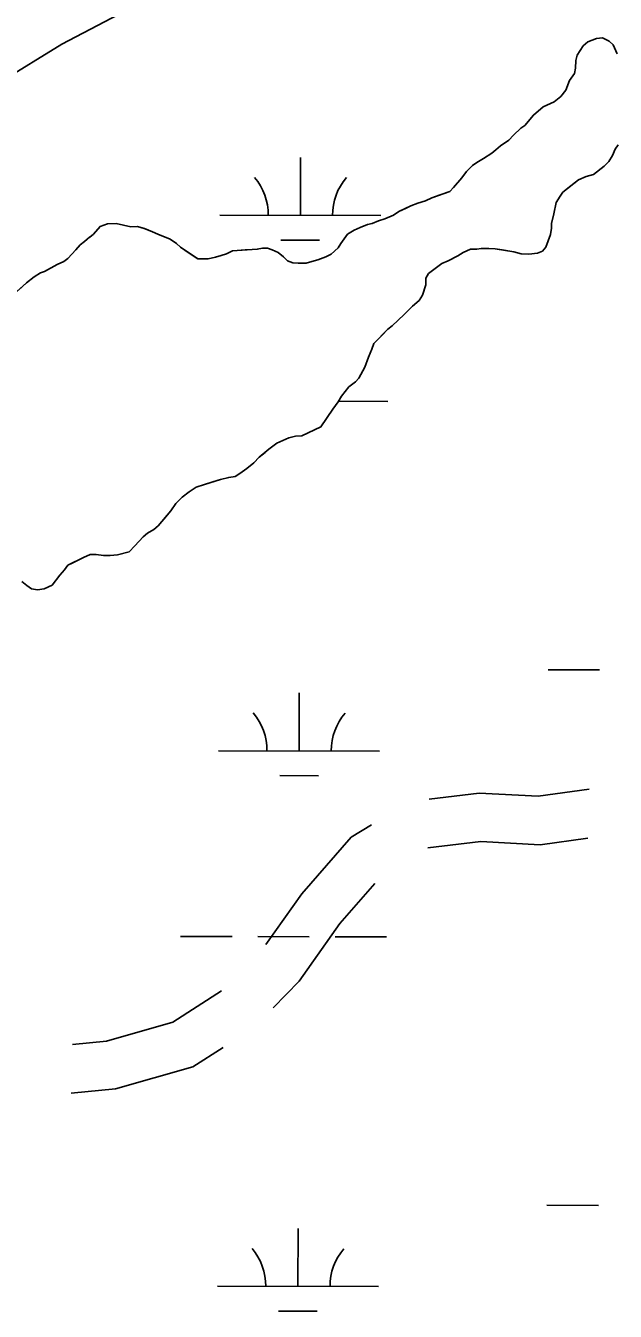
# Model space of a CAD drawing. Extents: x 3177385 to 3215275, y 903885 to 929304.
# Drawn here: x 3188836 to 3189202, y 924516 to 925315 of the extents above; entities that cross this region are included whole.
import ezdxf

# ---------------------------------------------------------------- set-up
doc = ezdxf.new("R2010")
doc.units = 0
for name, color, linetype in [('V-ROAD-CNTR', 7, 'Continuous'), ('V-SITE-VEGE', 7, 'Continuous'), ('V-TOPO-SHOR', 7, 'Continuous'), ('V-WETL-SWMP', 7, 'Continuous')]:
    doc.layers.add(name, color=color, linetype=linetype)

msp = doc.modelspace()

# ---------------------------------------------------------------- linework, layer by layer
at = {"layer": 'V-ROAD-CNTR'}
for points in [[(3189086.51, 924834.31), (3189117.48, 924838.03), (3189154.12, 924836.12), (3189185.93, 924840.54)], [(3188985.07, 924744.07), (3189007.41, 924775.61), (3189037.95, 924810.65), (3189050.66, 924818.35)], [(3189085.7, 924804), (3189118.49, 924807.94), (3189155.42, 924806.01), (3189185.13, 924810.14)], [(3188989.59, 924704.76), (3189005.62, 924721.19), (3189031.02, 924757.03), (3189052.77, 924781.99)], [(3188864.94, 924681.99), (3188886.02, 924684), (3188927.2, 924695.75), (3188957.5, 924715.2)], [(3188863.97, 924651.76), (3188891.6, 924654.4), (3188939.68, 924668.11), (3188958.4, 924680.13)]]:
    msp.add_lwpolyline(points, dxfattribs=at)
at = {"layer": 'V-SITE-VEGE'}
for p, q in [((3189185.08, 925304.72), (3189190.5, 925306.87)), ((3189190.5, 925306.87), (3189194.13, 925307.19)), ((3189194.13, 925307.19), (3189198.36, 925305.1)), ((3189178.49, 925296.54), (3189182.08, 925302.29)), ((3189182.08, 925302.29), (3189185.08, 925304.72)), ((3189198.36, 925305.1), (3189200.79, 925303)), ((3189200.79, 925303), (3189203.24, 925297.28)), ((3189177.32, 925288.38), (3189177.6, 925293.21)), ((3189177.6, 925293.21), (3189178.49, 925296.54)), ((3189173.74, 925280.81), (3189176.74, 925285.06)), ((3189176.74, 925285.06), (3189177.32, 925288.38)), ((3189168.36, 925270.82), (3189171.36, 925274.76)), ((3189171.36, 925274.76), (3189173.74, 925280.81)), ((3189157.23, 925264.42), (3189164.16, 925267.47)), ((3189164.16, 925267.47), (3189168.36, 925270.82)), ((3189145.82, 925252.88), (3189151.22, 925259.25)), ((3189151.22, 925259.25), (3189157.23, 925264.42)), ((3189138.91, 925246.8), (3189143.41, 925251.06)), ((3189143.41, 925251.06), (3189145.82, 925252.88)), ((3189130.79, 925240.12), (3189135.91, 925243.77)), ((3189135.91, 925243.77), (3189138.91, 925246.8)), ((3189120.27, 925232.21), (3189125.38, 925235.56)), ((3189125.38, 925235.56), (3189127.79, 925237.69)), ((3189127.79, 925237.69), (3189130.79, 925240.12)), ((3189200.27, 925234.16), (3189198.17, 925230.53)), ((3189202.05, 925238.09), (3189200.27, 925234.16)), ((3189203.85, 925240.82), (3189202.05, 925238.09)), ((3189109.75, 925224.3), (3189113.35, 925227.94)), ((3189113.35, 925227.94), (3189116.06, 925229.77)), ((3189116.06, 925229.77), (3189120.27, 925232.21)), ((3189195.17, 925227.49), (3189188.56, 925222.32)), ((3189198.17, 925230.53), (3189195.17, 925227.49)), ((3189101.65, 925214.29), (3189106.75, 925220.36)), ((3189106.75, 925220.36), (3189109.75, 925224.3)), ((3189179.22, 925218.95), (3189169.6, 925211.35)), ((3189184.04, 925221.09), (3189179.22, 925218.95)), ((3189188.56, 925222.32), (3189184.04, 925221.09)), ((3189088.1, 925207.88), (3189099.25, 925211.86)), ((3189099.25, 925211.86), (3189101.65, 925214.29)), ((3189169.6, 925211.35), (3189167.8, 925208.92)), ((3189067.62, 925199.31), (3189075.15, 925202.98)), ((3189075.15, 925202.98), (3189079.36, 925204.51)), ((3189079.36, 925204.51), (3189084.19, 925206.05)), ((3189084.19, 925206.05), (3189088.1, 925207.88)), ((3189165.41, 925204.98), (3189163.94, 925198.03)), ((3189167.8, 925208.92), (3189165.41, 925204.98)), ((3189051.05, 925191.97), (3189054.97, 925193.51)), ((3189054.97, 925193.51), (3189058.89, 925194.74)), ((3189058.89, 925194.74), (3189064.31, 925197.18)), ((3189064.31, 925197.18), (3189067.62, 925199.31)), ((3189163.94, 925198.03), (3189162.46, 925191.99)), ((3188877.79, 925185.28), (3188881.99, 925190.13)), ((3188881.99, 925190.13), (3188886.51, 925191.67)), ((3188886.51, 925191.67), (3188891.95, 925192)), ((3188891.95, 925192), (3188901.01, 925189.94)), ((3188901.01, 925189.94), (3188905.24, 925189.96)), ((3188905.24, 925189.96), (3188909.48, 925188.78)), ((3188909.48, 925188.78), (3188914.62, 925186.69)), ((3188914.62, 925186.69), (3188917.95, 925185.2)), ((3189035.69, 925185.25), (3189039.91, 925187.69)), ((3189039.91, 925187.69), (3189043.52, 925189.52)), ((3189043.52, 925189.52), (3189048.04, 925191.36)), ((3189048.04, 925191.36), (3189051.05, 925191.97)), ((3189162.47, 925188.97), (3189161.89, 925185.04)), ((3189162.46, 925191.99), (3189162.47, 925188.97)), ((3188866.98, 925175.56), (3188869.68, 925178.59)), ((3188869.68, 925178.59), (3188872.38, 925180.72)), ((3188872.38, 925180.72), (3188873.89, 925182.24)), ((3188873.89, 925182.24), (3188875.39, 925183.46)), ((3188875.39, 925183.46), (3188875.69, 925183.46)), ((3188875.69, 925183.46), (3188877.79, 925185.28)), ((3188917.95, 925185.2), (3188925.51, 925182.23)), ((3188925.51, 925182.23), (3188929.45, 925179.53)), ((3188929.45, 925179.53), (3188931.88, 925177.13)), ((3189030, 925176.76), (3189031.5, 925179.49)), ((3189031.5, 925179.49), (3189035.69, 925185.25)), ((3189161.89, 925185.04), (3189158.92, 925177.17)), ((3188859.47, 925168.27), (3188861.88, 925170.1)), ((3188861.88, 925170.1), (3188866.98, 925175.56)), ((3188931.88, 925177.13), (3188942.79, 925169.94)), ((3188942.79, 925169.94), (3188949.13, 925169.98)), ((3188949.13, 925169.98), (3188953.65, 925170.91)), ((3188953.65, 925170.91), (3188957.27, 925172.13)), ((3188957.27, 925172.13), (3188960.58, 925173.06)), ((3188960.58, 925173.06), (3188964.2, 925174.89)), ((3188964.2, 925174.89), (3188967.21, 925175.21)), ((3188967.21, 925175.21), (3188976.57, 925175.86)), ((3188976.57, 925175.86), (3188979.59, 925175.88)), ((3188979.59, 925175.88), (3188982.91, 925176.5)), ((3188982.91, 925176.5), (3188985.93, 925176.52)), ((3188985.93, 925176.52), (3188988.95, 925175.63)), ((3188988.95, 925175.63), (3188992.58, 925173.84)), ((3188992.58, 925173.84), (3188995.92, 925171.14)), ((3188995.92, 925171.14), (3188998.35, 925168.74)), ((3189010.13, 925167.29), (3189017.36, 925169.45)), ((3189017.36, 925169.45), (3189022.18, 925171.28)), ((3189022.18, 925171.28), (3189025.5, 925172.81)), ((3189025.5, 925172.81), (3189030, 925176.76)), ((3189104.3, 925171.74), (3189098.28, 925168.68)), ((3189107.61, 925173.87), (3189104.3, 925171.74)), ((3189112.13, 925176.01), (3189107.61, 925173.87)), ((3189116.05, 925176.03), (3189112.13, 925176.01)), ((3189118.77, 925176.35), (3189116.05, 925176.03)), ((3189123.6, 925176.37), (3189118.77, 925176.35)), ((3189127.52, 925176.09), (3189123.6, 925176.37)), ((3189139.01, 925174.35), (3189127.52, 925176.09)), ((3189143.54, 925173.16), (3189139.01, 925174.35)), ((3189148.37, 925172.89), (3189143.54, 925173.16)), ((3189153.81, 925173.52), (3189148.37, 925172.89)), ((3189156.82, 925174.75), (3189153.81, 925173.52)), ((3189158.92, 925177.17), (3189156.82, 925174.75)), ((3188845.02, 925161.25), (3188847.43, 925162.17)), ((3188847.43, 925162.17), (3188855.25, 925166.44)), ((3188855.25, 925166.44), (3188859.47, 925168.27)), ((3188998.35, 925168.74), (3189001.67, 925167.55)), ((3189001.67, 925167.55), (3189005, 925167.26)), ((3189005, 925167.26), (3189010.13, 925167.29)), ((3189094.36, 925167.16), (3189085.95, 925160.77)), ((3189098.28, 925168.68), (3189094.36, 925167.16)), ((3188828.18, 925147.87), (3188836.3, 925155.16)), ((3188836.3, 925155.16), (3188841.11, 925158.81)), ((3188841.11, 925158.81), (3188845.02, 925161.25)), ((3189084.47, 925153.82), (3189082.4, 925147.46)), ((3189085.95, 925160.77), (3189084.45, 925158.04)), ((3189084.45, 925158.04), (3189084.47, 925153.82)), ((3189082.4, 925147.46), (3189080.3, 925144.13)), ((3189076.1, 925140.49), (3189070.99, 925135.33)), ((3189080.3, 925144.13), (3189076.1, 925140.49)), ((3189070.99, 925135.33), (3189063.48, 925128.34)), ((3189060.77, 925126.21), (3189052.07, 925117.41)), ((3189063.48, 925128.34), (3189060.77, 925126.21)), ((3189050.88, 925113.78), (3189048.79, 925108.94)), ((3189052.07, 925117.41), (3189050.88, 925113.78)), ((3189048.79, 925108.94), (3189046.41, 925102.58)), ((3189046.41, 925102.58), (3189042.83, 925095.92)), ((3189036.52, 925090.45), (3189032.02, 925084.69)), ((3189040.73, 925093.49), (3189036.52, 925090.45)), ((3189042.83, 925095.92), (3189040.73, 925093.49)), ((3189032.02, 925084.69), (3189029.93, 925081.06)), ((3189026.63, 925076.51), (3189019.15, 925065.6)), ((3189029.93, 925081.06), (3189026.63, 925076.51)), ((3189019.15, 925065.6), (3189007.4, 925060.1)), ((3188999.25, 925058.85), (3188991.73, 925055.48)), ((3189003.48, 925059.78), (3188999.25, 925058.85)), ((3189007.4, 925060.1), (3189003.48, 925059.78)), ((3188986.92, 925051.84), (3188980.91, 925046.67)), ((3188991.73, 925055.48), (3188986.92, 925051.84)), ((3188977.6, 925043.33), (3188973.1, 925039.68)), ((3188980.91, 925046.67), (3188977.6, 925043.33)), ((3188961.96, 925034.19), (3188956.83, 925032.95)), ((3188965.88, 925034.81), (3188961.96, 925034.19)), ((3188968.89, 925036.64), (3188965.88, 925034.81)), ((3188973.1, 925039.68), (3188968.89, 925036.64)), ((3188941.76, 925028.04), (3188937.25, 925025.3)), ((3188946.88, 925029.88), (3188941.76, 925028.04)), ((3188956.83, 925032.95), (3188946.88, 925029.88)), ((3188929.14, 925018), (3188925.84, 925013.46)), ((3188933.04, 925021.95), (3188929.14, 925018)), ((3188937.25, 925025.3), (3188933.04, 925021.95)), ((3188925.84, 925013.46), (3188918.04, 925004.06)), ((3188915.34, 925001.93), (3188911.43, 924999.49)), ((3188918.04, 925004.06), (3188915.34, 925001.93)), ((3188908.72, 924997.36), (3188903.62, 924991.6)), ((3188911.43, 924999.49), (3188908.72, 924997.36)), ((3188875.87, 924986.31), (3188871.66, 924984.48)), ((3188879.5, 924986.33), (3188875.87, 924986.31)), ((3188884.03, 924985.75), (3188879.5, 924986.33)), ((3188888.25, 924985.77), (3188884.03, 924985.75)), ((3188892.78, 924986.1), (3188888.25, 924985.77)), ((3188900.02, 924987.95), (3188892.78, 924986.1)), ((3188903.62, 924991.6), (3188900.02, 924987.95)), ((3188862.02, 924979.59), (3188859.92, 924976.86)), ((3188871.66, 924984.48), (3188862.02, 924979.59)), ((3188856.92, 924973.53), (3188852.13, 924967.16)), ((3188859.92, 924976.86), (3188856.92, 924973.53)), ((3188836.43, 924967.07), (3188833.4, 924969.47)), ((3188839.46, 924964.98), (3188836.43, 924967.07)), ((3188843.09, 924964.39), (3188839.46, 924964.98)), ((3188847.31, 924965.02), (3188843.09, 924964.39)), ((3188852.13, 924967.16), (3188847.31, 924965.02))]:
    msp.add_line(p, q, dxfattribs=at)
at = {"layer": 'V-TOPO-SHOR'}
for points in [[(3188901.01, 925189.94), (3188905.24, 925189.96), (3188909.48, 925188.78), (3188914.62, 925186.69), (3188917.95, 925185.2), (3188920.97, 925184.01), (3188925.51, 925182.22), (3188929.45, 925179.53), (3188931.88, 925177.13), (3188934.61, 925175.33), (3188939.15, 925172.34), (3188942.79, 925169.94), (3188949.13, 925169.98), (3188953.65, 925170.91), (3188957.27, 925172.13), (3188960.58, 925173.06), (3188964.2, 925174.89), (3188967.21, 925175.21), (3188972.04, 925175.54), (3188976.57, 925175.86), (3188979.59, 925175.88), (3188982.91, 925176.5), (3188985.93, 925176.52), (3188988.95, 925175.63), (3188992.58, 925173.84), (3188995.92, 925171.14), (3188998.35, 925168.74), (3189001.67, 925167.55), (3189005, 925167.26), (3189010.13, 925167.29), (3189013.45, 925168.22), (3189017.36, 925169.45), (3189022.18, 925171.28), (3189025.5, 925172.81), (3189030, 925176.76), (3189031.5, 925179.49), (3189035.69, 925185.25), (3189039.91, 925187.69), (3189043.52, 925189.52), (3189048.04, 925191.36), (3189051.05, 925191.97), (3189054.97, 925193.51), (3189058.89, 925194.74), (3189064.31, 925197.18), (3189067.62, 925199.31), (3189072.13, 925201.45), (3189075.15, 925202.98), (3189079.36, 925204.51), (3189084.19, 925206.05), (3189088.1, 925207.88), (3189093.22, 925209.72), (3189099.25, 925211.87), (3189101.65, 925214.29), (3189106.75, 925220.36), (3189109.75, 925224.3), (3189113.35, 925227.94), (3189116.06, 925229.77), (3189120.27, 925232.21), (3189125.38, 925235.56), (3189127.79, 925237.69), (3189130.79, 925240.12), (3189135.91, 925243.77), (3189138.91, 925246.8), (3189143.41, 925251.06), (3189145.82, 925252.88), (3189149.12, 925256.82), (3189151.22, 925259.25), (3189157.23, 925264.42), (3189164.15, 925267.47), (3189168.36, 925270.82), (3189171.36, 925274.76), (3189173.74, 925280.81), (3189176.74, 925285.06), (3189177.32, 925288.38), (3189177.6, 925293.21), (3189178.49, 925296.54), (3189182.08, 925302.29), (3189185.08, 925304.72), (3189190.5, 925306.87), (3189194.13, 925307.19), (3189198.36, 925305.1), (3189200.79, 925303), (3189203.24, 925297.28)], [(3189203.85, 925240.82), (3189202.06, 925238.09), (3189200.27, 925234.16), (3189198.17, 925230.53), (3189195.17, 925227.49), (3189188.56, 925222.32), (3189184.04, 925221.09), (3189179.22, 925218.95)], [(3189179.22, 925218.95), (3189172.6, 925213.78), (3189169.6, 925211.35), (3189167.8, 925208.92), (3189165.41, 925204.98), (3189163.94, 925198.03), (3189162.46, 925191.99), (3189162.47, 925188.97), (3189161.89, 925185.04), (3189158.92, 925177.17), (3189156.82, 925174.75), (3189153.81, 925173.52), (3189148.37, 925172.89), (3189143.54, 925173.16), (3189139.01, 925174.35), (3189135.38, 925174.93), (3189131.75, 925175.51), (3189127.52, 925176.09), (3189123.6, 925176.37), (3189118.77, 925176.35), (3189116.05, 925176.03), (3189112.13, 925176.01), (3189107.61, 925173.87), (3189104.3, 925171.74), (3189098.28, 925168.69), (3189094.36, 925167.16), (3189085.95, 925160.77), (3189084.45, 925158.04), (3189084.47, 925153.82), (3189082.4, 925147.46), (3189080.3, 925144.13), (3189076.09, 925140.49), (3189070.99, 925135.33), (3189067.39, 925131.98), (3189063.48, 925128.34), (3189060.77, 925126.21), (3189057.17, 925122.57), (3189052.07, 925117.41), (3189050.88, 925113.78), (3189048.79, 925108.94), (3189046.41, 925102.58), (3189042.83, 925095.92), (3189040.73, 925093.49), (3189036.52, 925090.45), (3189032.02, 925084.69), (3189029.93, 925081.06), (3189026.63, 925076.51), (3189019.15, 925065.6), (3189015.23, 925063.77), (3189007.4, 925060.1), (3189003.48, 925059.78), (3188999.25, 925058.85), (3188991.73, 925055.48), (3188986.92, 925051.84), (3188984.51, 925049.71), (3188980.91, 925046.67), (3188977.6, 925043.33), (3188973.1, 925039.68), (3188968.89, 925036.64), (3188965.88, 925034.81), (3188961.96, 925034.19), (3188956.83, 925032.95), (3188952.01, 925031.41), (3188946.88, 925029.88), (3188941.76, 925028.04), (3188937.25, 925025.3), (3188933.04, 925021.95), (3188929.14, 925018), (3188925.84, 925013.46), (3188921.64, 925008.3), (3188918.04, 925004.06), (3188915.34, 925001.93), (3188911.43, 924999.49), (3188908.72, 924997.36), (3188903.62, 924991.6), (3188900.02, 924987.95), (3188892.78, 924986.1), (3188888.25, 924985.77), (3188884.03, 924985.75), (3188879.5, 924986.33), (3188875.87, 924986.31), (3188871.66, 924984.48), (3188865.03, 924981.12), (3188862.02, 924979.59), (3188859.92, 924976.86), (3188856.92, 924973.53), (3188852.13, 924967.16), (3188847.31, 924965.02), (3188843.09, 924964.39), (3188839.46, 924964.98), (3188836.43, 924967.07), (3188833.4, 924969.47)], [(3188831.19, 925150.61), (3188836.3, 925155.16), (3188841.11, 925158.81), (3188845.02, 925161.25), (3188847.43, 925162.17), (3188855.25, 925166.44), (3188859.47, 925168.27), (3188861.88, 925170.1), (3188866.98, 925175.56), (3188869.68, 925178.59), (3188872.38, 925180.72), (3188873.89, 925182.24), (3188875.39, 925183.46), (3188875.69, 925183.46), (3188877.79, 925185.28), (3188881.99, 925190.13), (3188886.51, 925191.67), (3188891.95, 925192), (3188901.01, 925189.94)]]:
    msp.add_lwpolyline(points, dxfattribs=at)
at = {"layer": 'V-WETL-SWMP'}
for p, q in [((3189006.42, 925197), (3189006.51, 925233)), ((3188956.42, 925197.11), (3189056.42, 925196.88)), ((3188994.39, 925181.59), (3189018.39, 925181.54)), ((3189030.19, 925081.51), (3189060.75, 925081.44)), ((3189160.36, 924914.71), (3189192.36, 924914.63)), ((3189005.65, 924864.32), (3189005.73, 924900.32)), ((3188955.65, 924864.44), (3189055.65, 924864.21)), ((3188993.61, 924848.92), (3189017.61, 924848.86)), ((3188931.97, 924749.06), (3188963.97, 924748.99)), ((3188979.97, 924748.95), (3189011.97, 924748.88)), ((3189027.97, 924748.84), (3189059.97, 924748.76)), ((3189159.59, 924582.03), (3189191.59, 924581.96)), ((3189004.88, 924531.65), (3189004.96, 924567.65)), ((3188954.88, 924531.77), (3189054.88, 924531.53)), ((3188992.84, 924516.25), (3189016.84, 924516.19))]:
    msp.add_line(p, q, dxfattribs=at)
for points in [[(3189321.18, 925585.56), (3189186.22, 925483.91), (3189043.88, 925400.7), (3188858.11, 925303.33), (3188743.11, 925232.51), (3188592.72, 925170.55), (3188442.33, 925126.29), (3188247.71, 925055.47), (3188123.86, 924949.25), (3188022.78, 924887.18), (3187902.7, 924719.1), (3187831.93, 924674.84)], [(3189203.24, 925297.28), (3189200.79, 925303), (3189198.36, 925305.1), (3189194.13, 925307.19), (3189190.5, 925306.87), (3189185.08, 925304.72), (3189182.08, 925302.29), (3189178.49, 925296.54), (3189177.6, 925293.21), (3189177.32, 925288.38), (3189176.74, 925285.05), (3189173.74, 925280.81), (3189171.36, 925274.76), (3189168.36, 925270.82), (3189164.15, 925267.47), (3189157.23, 925264.42), (3189151.22, 925259.25), (3189149.12, 925256.82), (3189145.82, 925252.88), (3189143.41, 925251.06), (3189138.91, 925246.8), (3189135.91, 925243.77), (3189130.79, 925240.12), (3189127.79, 925237.69), (3189125.38, 925235.56), (3189120.27, 925232.21), (3189116.06, 925229.77), (3189113.35, 925227.94), (3189109.75, 925224.3), (3189106.75, 925220.36), (3189101.65, 925214.29), (3189099.25, 925211.87), (3189093.22, 925209.72), (3189088.1, 925207.88), (3189084.19, 925206.05), (3189079.36, 925204.51), (3189075.15, 925202.98), (3189072.13, 925201.45), (3189067.62, 925199.31), (3189064.31, 925197.18), (3189058.89, 925194.74), (3189054.97, 925193.51), (3189051.05, 925191.97), (3189048.04, 925191.35), (3189043.52, 925189.52), (3189039.91, 925187.69), (3189035.69, 925185.25), (3189031.5, 925179.49), (3189030, 925176.76), (3189025.5, 925172.81), (3189022.18, 925171.29), (3189017.36, 925169.45), (3189013.45, 925168.22), (3189010.13, 925167.29), (3189005, 925167.27), (3189001.67, 925167.55), (3188998.35, 925168.74), (3188995.92, 925171.14), (3188992.58, 925173.84), (3188988.95, 925175.63), (3188985.93, 925176.52), (3188982.91, 925176.5), (3188979.59, 925175.88), (3188976.57, 925175.86), (3188972.04, 925175.54), (3188967.21, 925175.21), (3188964.2, 925174.89), (3188960.58, 925173.06), (3188957.27, 925172.13), (3188953.65, 925170.91), (3188949.13, 925169.98), (3188942.79, 925169.94), (3188931.88, 925177.13), (3188929.45, 925179.53), (3188925.51, 925182.22), (3188917.95, 925185.2), (3188914.62, 925186.69), (3188909.47, 925188.78), (3188905.24, 925189.96), (3188901.01, 925189.94), (3188891.95, 925192), (3188886.51, 925191.67), (3188881.99, 925190.14), (3188877.79, 925185.28), (3188875.69, 925183.46), (3188875.39, 925183.46), (3188873.89, 925182.24), (3188872.38, 925180.72), (3188869.68, 925178.59), (3188866.98, 925175.56), (3188861.88, 925170.1), (3188859.47, 925168.27), (3188855.25, 925166.44), (3188847.43, 925162.17), (3188845.02, 925161.25), (3188841.11, 925158.81), (3188836.3, 925155.16), (3188831.19, 925150.61)], [(3188839.46, 924964.98), (3188843.09, 924964.39), (3188847.31, 924965.02), (3188852.13, 924967.16), (3188856.92, 924973.53), (3188859.92, 924976.86), (3188862.02, 924979.59), (3188871.66, 924984.48), (3188875.87, 924986.31), (3188879.5, 924986.33), (3188884.03, 924985.75), (3188888.25, 924985.78), (3188892.78, 924986.1), (3188900.02, 924987.95), (3188903.62, 924991.6), (3188908.72, 924997.36), (3188911.43, 924999.49), (3188915.34, 925001.93), (3188918.04, 925004.06), (3188921.64, 925008.3), (3188925.84, 925013.46), (3188929.14, 925018), (3188933.04, 925021.95), (3188937.25, 925025.29), (3188941.76, 925028.04), (3188946.88, 925029.88), (3188952.01, 925031.41), (3188956.83, 925032.95), (3188961.96, 925034.19), (3188965.88, 925034.81), (3188968.89, 925036.64), (3188973.1, 925039.68), (3188977.6, 925043.33), (3188980.91, 925046.67), (3188984.51, 925049.71), (3188986.92, 925051.84), (3188991.73, 925055.49), (3188999.26, 925058.85), (3189003.48, 925059.78), (3189007.4, 925060.1), (3189019.15, 925065.6), (3189026.63, 925076.51), (3189029.93, 925081.06), (3189032.02, 925084.69), (3189036.52, 925090.45), (3189040.73, 925093.49), (3189042.83, 925095.92), (3189046.41, 925102.58), (3189048.79, 925108.94), (3189050.88, 925113.78), (3189052.07, 925117.41), (3189060.77, 925126.21), (3189063.48, 925128.34), (3189067.39, 925131.98), (3189070.99, 925135.33), (3189076.09, 925140.49), (3189080.3, 925144.13), (3189082.4, 925147.47), (3189084.47, 925153.82), (3189084.45, 925158.04), (3189085.95, 925160.77), (3189094.36, 925167.16), (3189098.28, 925168.69), (3189104.3, 925171.74), (3189107.61, 925173.87), (3189112.13, 925176.01), (3189116.05, 925176.03), (3189118.77, 925176.35), (3189123.6, 925176.37), (3189127.52, 925176.09), (3189131.75, 925175.51), (3189139.01, 925174.35), (3189143.54, 925173.16), (3189148.37, 925172.89), (3189153.81, 925173.52), (3189156.82, 925174.75), (3189158.92, 925177.17), (3189161.89, 925185.04), (3189162.48, 925188.97), (3189162.46, 925191.99), (3189163.93, 925198.03), (3189165.41, 925204.98), (3189167.8, 925208.92), (3189169.6, 925211.35), (3189172.6, 925213.78), (3189179.22, 925218.95), (3189184.04, 925221.09), (3189188.56, 925222.32), (3189195.17, 925227.49), (3189198.17, 925230.53), (3189200.27, 925234.16), (3189202.06, 925238.1), (3189203.85, 925240.82)], [(3188833.4, 924969.47), (3188836.43, 924967.07), (3188839.46, 924964.98)]]:
    msp.add_lwpolyline(points, dxfattribs=at)
for centre, start, end in [((3188951.18, 925197.6), 359.09484, 40.6385), ((3189061.67, 925197.34), 139.09484, 180.6385), ((3188950.41, 924864.93), 359.09484, 40.6385), ((3189060.89, 924864.67), 139.09484, 180.6385), ((3188949.63, 924532.25), 359.09484, 40.6385), ((3189060.12, 924532), 139.09484, 180.6385)]:
    msp.add_arc(centre, 35.25, start, end, dxfattribs=at)

doc.saveas('drawing.dxf')
